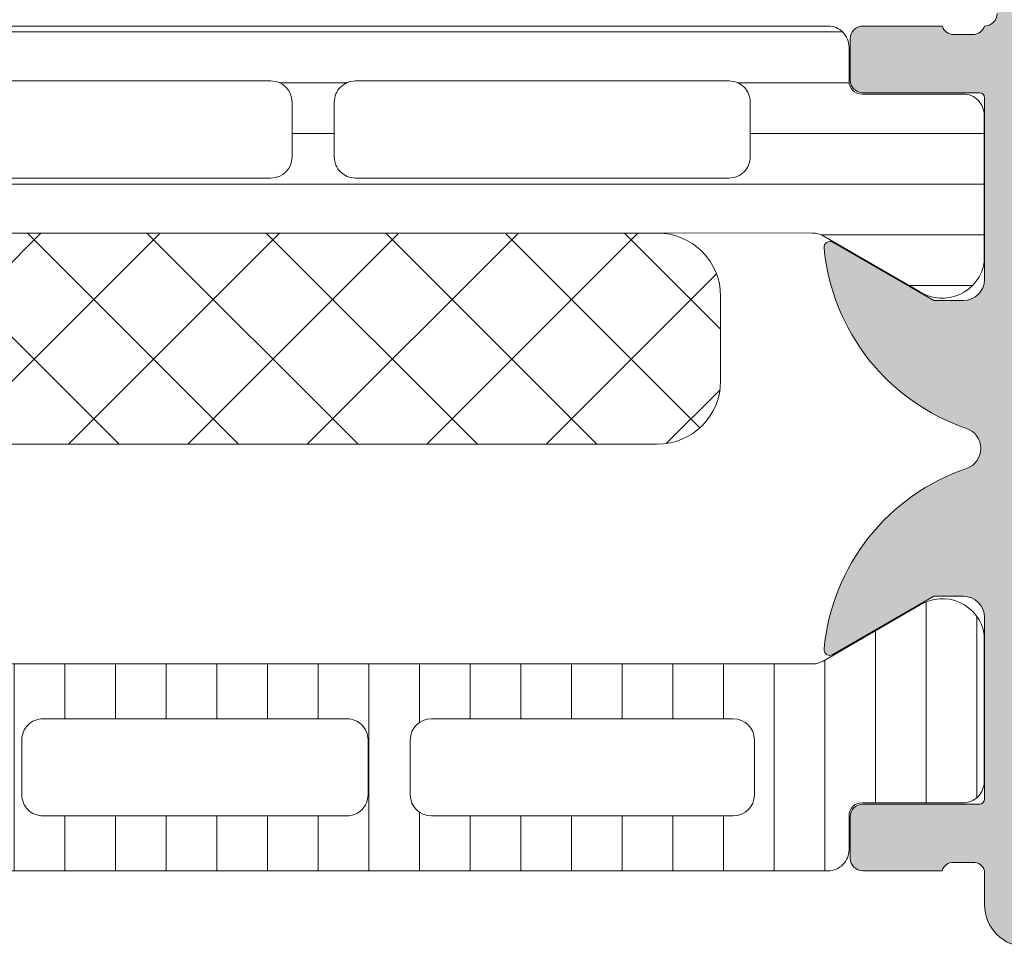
# Model space of a CAD drawing. Header units: millimetres. Extents: x 144573 to 336993, y 74252 to 247042.
# Tile 546 of 656: x 198265 to 198289, y 194869 to 194891. Entities that reach past the tile are written whole.
import ezdxf

# ---------------------------------------------------------------- set-up
doc = ezdxf.new("R2010")
doc.units = ezdxf.units.MM
doc.layers.add('FASÁDA DETAILNÍ', color=255, linetype='Continuous', lineweight=0)
doc.layers.add('NOVA', color=255, linetype='Continuous', lineweight=0)

# ---------------------------------------------------------------- blocks, each defined once
blk = doc.blocks.new('A$C69D17D4D')
at = {"layer": 'FASÁDA DETAILNÍ'}
h = blk.add_hatch(color=256, dxfattribs=at)
edge = h.paths.add_edge_path()
edge.add_arc((-24856.93811075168, 21501.20006205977), 0.120000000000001, 270.0000000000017, 360.00000000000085, ccw=False)
edge.add_line((-24856.93811075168, 21501.08006205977), (-24859.69810875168, 21501.08006205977))
edge.add_arc((-24859.69810875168, 21500.78006205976), 0.3000000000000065, 450, 539.9999999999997)
edge.add_line((-24859.99810875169, 21500.78006205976), (-24859.99810875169, 21499.80008774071))
edge.add_arc((-24859.69810875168, 21499.8000877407), 0.3000000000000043, 179.9999999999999, 270)
edge.add_line((-24859.69810875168, 21499.50008774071), (-24857.81809775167, 21499.50008774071))
edge.add_arc((-24857.55055441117, 21499.42122064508), 0.2789255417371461, 88.83712992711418, 163.575405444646, ccw=False)
edge.add_line((-24857.54489375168, 21499.7000887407), (-24857.09129975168, 21499.7000887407))
edge.add_arc((-24857.08563134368, 21499.42125129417), 0.2788950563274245, 16.419876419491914, 91.16458937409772, ccw=False)
edge.add_line((-24856.81811075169, 21499.50008774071), (-24856.81811075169, 21498.69991302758))
edge.add_arc((-24855.81811075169, 21498.69991302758), 0.9999999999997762, 179.9999999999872, 269.9999999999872)
edge.add_line((-24855.81811075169, 21497.69991302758), (-24852.31810339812, 21497.69991302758))
edge.add_arc((-24852.31812322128, 21498.69993285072), 1.000019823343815, 270.0011357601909, 359.9988642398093)
edge.add_line((-24851.31810339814, 21498.69991302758), (-24851.31810339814, 21499.19991302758))
edge.add_line((-24851.31810339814, 21499.19991302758), (-24853.81810339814, 21499.19991302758))
edge.add_arc((-24853.81805801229, 21500.19995841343), 1.000045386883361, 180.0026002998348, 269.99739970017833, ccw=False)
edge.add_line((-24854.81810339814, 21500.19991302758), (-24854.81810339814, 21501.49993133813))
edge.add_arc((-24853.81805089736, 21501.49987883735), 1.000052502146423, 90.00300791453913, 179.9969920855, ccw=False)
edge.add_line((-24853.81810339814, 21502.49993133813), (-24846.81810339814, 21502.49993133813))
edge.add_arc((-24846.31810339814, 21501.97480958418), 0.7250881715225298, 46.40381611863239, 133.5961838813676, ccw=False)
edge.add_line((-24845.81810339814, 21502.49993133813), (-24839.78401526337, 21502.49993133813))
edge.add_arc((-24839.78406776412, 21501.49987883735), 1.000052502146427, 360.0030079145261, 449.9969920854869, ccw=False)
edge.add_line((-24838.78401526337, 21501.49993133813), (-24838.78401526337, 21500.19991302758))
edge.add_arc((-24839.78406064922, 21500.19995841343), 1.000045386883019, 270.00260029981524, 359.9973997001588, ccw=False)
edge.add_line((-24839.78401526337, 21499.19991302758), (-24841.31810339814, 21499.19991302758))
edge.add_line((-24841.31810339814, 21499.19991302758), (-24841.31810339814, 21498.59990692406))
edge.add_line((-24841.31810339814, 21498.59990692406), (-24840.21809729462, 21497.49993133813))
edge.add_line((-24840.21809729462, 21497.49993133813), (-24836.81810339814, 21497.49993133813))
edge.add_line((-24836.81810339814, 21497.49993133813), (-24836.81810339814, 21524.499832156))
edge.add_line((-24836.81810339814, 21524.499832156), (-24840.21809729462, 21524.499832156))
edge.add_line((-24840.21809729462, 21524.499832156), (-24841.31810339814, 21523.39985657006))
edge.add_line((-24841.31810339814, 21523.39985657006), (-24841.31810339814, 21522.79985046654))
edge.add_line((-24841.31810339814, 21522.79985046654), (-24839.78401526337, 21522.79985046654))
edge.add_arc((-24839.78406064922, 21521.79980508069), 1.000045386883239, 360.0026002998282, 449.99739970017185, ccw=False)
edge.add_line((-24838.78401526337, 21521.79985046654), (-24838.78401526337, 21520.499832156))
edge.add_arc((-24839.78406776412, 21520.49988465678), 1.000052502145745, 270.00300791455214, 359.99699208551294, ccw=False)
edge.add_line((-24839.78401526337, 21519.499832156), (-24845.81810339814, 21519.499832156))
edge.add_arc((-24846.31810339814, 21520.02495390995), 0.7250881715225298, 226.4038161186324, 313.59618388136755, ccw=False)
edge.add_line((-24846.81810339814, 21519.499832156), (-24853.81810339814, 21519.499832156))
edge.add_arc((-24853.81805089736, 21520.49988465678), 1.000052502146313, 180.0030079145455, 269.99699208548, ccw=False)
edge.add_line((-24854.81810339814, 21520.499832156), (-24854.81810339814, 21521.79985046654))
edge.add_arc((-24853.81805801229, 21521.79980508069), 1.000045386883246, 90.0026002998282, 179.9973997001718, ccw=False)
edge.add_line((-24853.81810339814, 21522.79985046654), (-24851.31810339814, 21522.79985046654))
edge.add_line((-24851.31810339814, 21522.79985046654), (-24851.31810339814, 21523.29985046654))
edge.add_arc((-24852.31812322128, 21523.2998306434), 1.000019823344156, 360.0011357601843, 449.9988642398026)
edge.add_line((-24852.31810339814, 21524.29985046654), (-24856.81810339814, 21524.29985046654))
edge.add_arc((-24856.81811371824, 21523.79986078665), 0.4999896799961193, 449.9988173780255, 540.0011826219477)
edge.add_line((-24857.31810339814, 21523.79985046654), (-24857.31810339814, 21522.79985046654))
edge.add_line((-24857.31810339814, 21522.79985046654), (-24856.51810034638, 21522.79985046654))
edge.add_line((-24856.51810034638, 21522.79985046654), (-24856.51810034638, 21519.79983520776))
edge.add_arc((-24856.81810806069, 21519.79983251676), 0.3000077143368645, 269.9994860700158, 360.00051393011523, ccw=False)
edge.add_arc((-24857.08563134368, 21519.57866124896), 0.2788950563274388, 268.83541062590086, 343.5801235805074, ccw=False)
edge.add_line((-24857.09129975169, 21519.29982380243), (-24857.54489375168, 21519.29982380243))
edge.add_arc((-24857.55055441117, 21519.57869189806), 0.2789255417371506, 196.4245945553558, 271.1628700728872, ccw=False)
edge.add_line((-24857.81809775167, 21519.49982480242), (-24859.69810875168, 21519.49982480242))
edge.add_arc((-24859.69810875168, 21519.19982480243), 0.3000000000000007, 449.9999999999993, 539.9999999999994)
edge.add_line((-24859.99810875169, 21519.19982480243), (-24859.99810875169, 21518.21985048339))
edge.add_arc((-24859.69810875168, 21518.21985048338), 0.3000000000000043, 180, 270)
edge.add_line((-24859.69810875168, 21517.91985048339), (-24856.93811075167, 21517.91985048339))
edge.add_arc((-24856.93811075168, 21517.7998504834), 0.1200000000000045, 360, 449.9999999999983, ccw=False)
edge.add_line((-24856.81811075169, 21517.7998504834), (-24856.81811075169, 21513.49982480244))
edge.add_arc((-24857.31811075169, 21513.49982480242), 0.4999999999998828, 270.0000000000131, 360.0000000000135, ccw=False)
edge.add_line((-24857.31811075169, 21512.99982480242), (-24858.01811075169, 21512.99982480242))
edge.add_line((-24858.0181107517, 21512.99982480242), (-24860.41093107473, 21514.38132026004))
edge.add_arc((-24860.47999096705, 21514.26170501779), 0.1381197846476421, 419.9999999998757, 547.7024374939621)
edge.add_arc((-24855.63863973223, 21514.70932340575), 4.999999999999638, 185.3492280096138, 251.2905992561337)
edge.add_arc((-24857.40286592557, 21509.49995627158), 0.5000000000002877, 288.7094007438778, 431.2905992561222, ccw=False)
edge.add_arc((-24855.63863973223, 21504.29058913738), 4.999999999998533, 108.7094007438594, 174.6507719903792)
edge.add_arc((-24860.47999096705, 21504.73820752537), 0.1381197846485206, 172.2975625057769, 299.9999999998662)
edge.add_line((-24860.41093107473, 21504.61859228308), (-24858.0181107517, 21506.0000877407))
edge.add_line((-24858.0181107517, 21506.00008774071), (-24857.3181107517, 21506.00008774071))
edge.add_arc((-24857.31811075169, 21505.50008774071), 0.5000000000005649, 359.9999999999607, 449.99999999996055, ccw=False)
edge.add_line((-24856.81811075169, 21505.50008774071), (-24856.81811075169, 21501.20006205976))
edge = h.paths.add_edge_path(flags=16)
edge.add_arc((-24838.91810950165, 21516.49983978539), 0.5, 360, 450, ccw=False)
edge.add_line((-24838.41810950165, 21516.49983978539), (-24838.41810950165, 21504.49993133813))
edge.add_arc((-24838.91810950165, 21504.49993133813), 0.5, 270, 360, ccw=False)
edge.add_line((-24838.91810950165, 21503.99993133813), (-24854.61809119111, 21503.99993133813))
edge.add_arc((-24854.61809119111, 21504.49993133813), 0.5, 180, 270, ccw=False)
edge.add_line((-24855.11809119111, 21504.49993133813), (-24855.11809119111, 21516.49983978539))
edge.add_arc((-24854.61809119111, 21516.49983978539), 0.5, 90, 180, ccw=False)
edge.add_line((-24854.61809119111, 21516.99983978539), (-24853.11809119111, 21516.99983978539))
edge.add_line((-24853.11809119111, 21516.99983978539), (-24853.11809119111, 21517.49983978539))
edge.add_arc((-24852.61809119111, 21517.49983978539), 0.5000000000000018, 90.0000000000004, 180, ccw=False)
edge.add_line((-24852.61809119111, 21517.99983978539), (-24840.91810950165, 21517.99983978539))
edge.add_arc((-24840.91810950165, 21517.49983978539), 0.5, 360, 449.9999999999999, ccw=False)
edge.add_line((-24840.41810950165, 21517.49983978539), (-24840.41810950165, 21516.99983978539))
edge.add_line((-24840.41810950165, 21516.99983978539), (-24838.91810950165, 21516.99983978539))
h = blk.add_hatch(dxfattribs=at)
h.set_pattern_fill('LINIE', color=256, scale=1.2, angle=-1.272221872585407e-14, style=0)
h.set_pattern_definition([(360, (-24899.94271645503, 21500.21696921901), (2.939128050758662e-16, 1.2), [])])
edge = h.paths.add_edge_path()
edge.add_arc((-24896.4080200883, 21518.19074167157), 0.2999999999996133, 269.9979247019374, 359.9979247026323)
edge.add_line((-24896.10802008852, 21518.19073080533), (-24896.1079914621, 21519.00106213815))
edge.add_arc((-24895.60799414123, 21519.00104670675), 0.4999973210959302, 89.99761771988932, 179.9982316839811, ccw=False)
edge.add_line((-24895.60797335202, 21519.50104402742), (-24894.76690110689, 21519.50236457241))
edge.add_arc((-24894.76690110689, 21519.70236457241), 0.2000000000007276, 270, 360)
edge.add_line((-24894.56690110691, 21519.70236457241), (-24894.56690110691, 21523.8023645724))
edge.add_arc((-24894.06690110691, 21523.80236457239), 0.5, 90, 180, ccw=False)
edge.add_line((-24894.06690110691, 21524.30236457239), (-24893.23615188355, 21524.30236457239))
edge.add_arc((-24893.23615188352, 21523.30236457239), 1, 15.000000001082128, 90, ccw=False)
edge.add_line((-24892.27022605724, 21523.56118361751), (-24892.06690110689, 21522.80236457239))
edge.add_line((-24892.06690110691, 21522.80236457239), (-24893.06690110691, 21522.80236457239))
edge.add_line((-24893.06690110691, 21522.80236457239), (-24893.06690110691, 21520.5023645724))
edge.add_arc((-24892.0627746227, 21520.50407381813), 1.00412793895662, 180.0975300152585, 269.7659122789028)
edge.add_line((-24892.06687707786, 21519.49995425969), (-24889.06699872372, 21519.49995425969))
edge.add_arc((-24889.07102707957, 21520.50407360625), 1.004127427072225, 270.2298596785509, 359.9024820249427)
edge.add_line((-24888.06690110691, 21520.5023645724), (-24888.06690110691, 21522.80236457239))
edge.add_line((-24888.06690110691, 21522.80236457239), (-24889.06690110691, 21522.80236457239))
edge.add_line((-24889.06690110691, 21522.80236457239), (-24888.86357615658, 21523.56118361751))
edge.add_arc((-24887.89765033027, 21523.30236457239), 0.9999999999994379, 90, 164.9999999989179, ccw=False)
edge.add_line((-24887.89765033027, 21524.30236457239), (-24887.06690110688, 21524.30236457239))
edge.add_arc((-24887.06690110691, 21523.80236457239), 0.499999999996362, -4.16889633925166e-10, 89.99999999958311, ccw=False)
edge.add_line((-24886.56690110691, 21523.80236457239), (-24886.56690110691, 21519.7023645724))
edge.add_arc((-24886.36272801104, 21519.7040931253), 0.2041804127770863, 180.4850610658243, 268.8441310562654)
edge.add_line((-24886.36684680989, 21519.49995425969), (-24860.52548000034, 21519.49993133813))
edge.add_arc((-24860.52549543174, 21518.99993401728), 0.4999973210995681, -0.0023822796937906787, 89.99823168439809, ccw=False)
edge.add_line((-24860.02549811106, 21518.99991322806), (-24860.02552673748, 21518.18958189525))
edge.add_arc((-24859.72552673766, 21518.18957102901), 0.2999999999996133, 179.9979247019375, 269.9979247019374)
edge.add_line((-24859.7255376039, 21517.8895710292), (-24857.32553921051, 21517.88981604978))
edge.add_arc((-24857.32555468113, 21517.3898200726), 0.4999959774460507, -0.002377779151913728, 89.99822718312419, ccw=False)
edge.add_line((-24856.82555870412, 21517.38979932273), (-24856.82568535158, 21513.91325782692))
edge.add_arc((-24857.81549827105, 21514.05560432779), 0.9999960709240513, 237.2709086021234, 351.8163166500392, ccw=False)
edge.add_line((-24858.35616366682, 21513.21437126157), (-24860.63977275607, 21514.53292369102))
edge.add_arc((-24860.88978841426, 21514.09992002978), 0.5000000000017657, 59.99792810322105, 89.99786479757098)
edge.add_line((-24860.88976978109, 21514.59992002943), (-24895.24403853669, 21514.60100634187))
edge.add_arc((-24895.2440561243, 21514.10100634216), 0.500000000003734, 89.99798460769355, 119.9979213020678)
edge.add_line((-24895.4940404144, 21514.53402811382), (-24897.77774501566, 21513.21564111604))
edge.add_arc((-24898.31834946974, 21514.05691334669), 0.9999960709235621, 188.1795327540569, 302.72494080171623, ccw=False)
edge.add_line((-24899.30817269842, 21513.91463854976), (-24899.30804605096, 21517.39118004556))
edge.add_arc((-24898.80805007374, 21517.39116457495), 0.4999959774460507, 89.99762222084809, 179.9982271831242, ccw=False)
edge.add_line((-24898.80802932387, 21517.89116055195), (-24896.40803095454, 21517.89074167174))
edge = h.paths.add_edge_path(flags=16)
edge.add_line((-24872.21690735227, 21517.70046606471), (-24872.21690735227, 21516.40047195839))
edge.add_arc((-24871.71691099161, 21516.40046831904), 0.499996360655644, 179.9995829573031, 270.0004170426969)
edge.add_line((-24871.71690735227, 21515.90047195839), (-24862.86691345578, 21515.90047195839))
edge.add_arc((-24862.86690981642, 21516.40046831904), 0.499996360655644, 269.9995829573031, 360.0004170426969)
edge.add_line((-24862.36691345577, 21516.40047195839), (-24862.36691345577, 21517.70046606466))
edge.add_arc((-24862.86691345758, 21517.70048263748), 0.5000000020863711, 359.9981008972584, 449.9999997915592)
edge.add_line((-24862.86691345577, 21518.20048263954), (-24871.71690735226, 21518.20048263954))
edge.add_arc((-24871.71690735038, 21517.70048263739), 0.5000000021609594, 90.00000021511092, 180.0018990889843)
edge = h.paths.add_edge_path(flags=16)
edge.add_arc((-24882.41691345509, 21517.70048263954), 0.5, 89.99999999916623, 180)
edge.add_line((-24882.91691345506, 21517.70048263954), (-24882.91691345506, 21516.40047195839))
edge.add_arc((-24882.41691345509, 21516.40047195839), 0.499999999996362, 180, 270.0000000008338)
edge.add_line((-24882.41691345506, 21515.90047195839), (-24873.71690735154, 21515.90047195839))
edge.add_arc((-24873.71690735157, 21516.40047195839), 0.499999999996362, 270.0000000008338, 359.9999999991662)
edge.add_line((-24873.21690735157, 21516.40047195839), (-24873.21690735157, 21517.70048263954))
edge.add_arc((-24873.71690735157, 21517.70048263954), 0.5, 359.9999999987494, 449.9999999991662)
edge.add_line((-24873.71690735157, 21518.20048263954), (-24882.41691345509, 21518.20048263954))
edge = h.paths.add_edge_path(flags=16)
edge.add_arc((-24884.41690981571, 21516.40046831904), 0.499996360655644, 269.9995829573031, 360.0004170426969)
edge.add_line((-24883.91691345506, 21516.40047195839), (-24883.91691345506, 21517.70046606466))
edge.add_arc((-24884.41691345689, 21517.70048263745), 0.500000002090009, 359.9981008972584, 449.9999997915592)
edge.add_line((-24884.41691345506, 21518.20048263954), (-24893.26692261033, 21518.20048263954))
edge.add_arc((-24893.26692261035, 21517.70049789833), 0.4999847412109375, 89.9999999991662, 180)
edge.add_line((-24893.76690735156, 21517.70049789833), (-24893.76690735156, 21516.40048721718))
edge.add_arc((-24893.26689209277, 21516.40048721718), 0.5000152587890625, 180, 270.0000000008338)
edge.add_line((-24893.26689209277, 21515.90047195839), (-24884.41691345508, 21515.90047195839))
h = blk.add_hatch(dxfattribs=at)
h.set_pattern_fill('NETZ', color=256, scale=2, angle=45, style=0)
h.set_pattern_definition([(45, (0, 0), (-1.414213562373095, 1.414213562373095), []), (135, (0, 0), (-1.414213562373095, -1.414213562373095), [])])
h.paths.add_polyline_path([(-24891.56702679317, 21509.59919654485, -0.4142135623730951), (-24893.06702679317, 21511.09919654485), (-24893.06702679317, 21513.09919654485, -0.4142135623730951), (-24891.56702679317, 21514.59919654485), (-24864.56702679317, 21514.59919654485, -0.4142135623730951), (-24863.06702679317, 21513.09919654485), (-24863.06702679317, 21511.09919654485, -0.4142135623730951), (-24864.56702679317, 21509.59919654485)])
h = blk.add_hatch(dxfattribs=at)
h.set_pattern_fill('_USER', color=256, scale=1.2, angle=90, style=0, pattern_type=0)
h.set_pattern_definition([(90, (0, 0), (-1.2, 7.347638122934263e-17), [])])
edge = h.paths.add_edge_path()
edge.add_line((-24890.49399355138, 21504.46694312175), (-24892.77765039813, 21505.78541283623))
edge.add_arc((-24893.31828532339, 21504.94416018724), 0.9999960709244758, 417.2729839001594, 531.8183919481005)
edge.add_line((-24894.30810339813, 21505.08647083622), (-24894.30810339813, 21501.60992933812))
edge.add_arc((-24893.80810742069, 21501.6099266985), 0.4999959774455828, 179.9996975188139, 270.0003024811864)
edge.add_line((-24893.80810478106, 21501.10993072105), (-24891.40810639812, 21501.11026267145))
edge.add_arc((-24891.40810639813, 21500.81026267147), 0.3000000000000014, 360, 449.9999999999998, ccw=False)
edge.add_line((-24891.10810639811, 21500.81026267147), (-24891.10810639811, 21499.99993133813))
edge.add_arc((-24890.60810907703, 21499.99992865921), 0.4999973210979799, 179.999693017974, 270.0003069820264)
edge.add_line((-24890.60810639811, 21499.49993133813), (-24860.52563209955, 21499.49993133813))
edge.add_arc((-24860.52562942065, 21499.99992865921), 0.4999973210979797, 269.9996930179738, 360.0003069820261)
edge.add_line((-24860.02563209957, 21499.99993133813), (-24860.02563209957, 21500.81026267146))
edge.add_arc((-24859.72563209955, 21500.81026267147), 0.3000000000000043, 90, 180, ccw=False)
edge.add_line((-24859.72563209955, 21501.11026267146), (-24857.32563371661, 21501.10993072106))
edge.add_arc((-24857.32563107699, 21501.6099266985), 0.4999959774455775, 269.9996975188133, 360.0003024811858)
edge.add_line((-24856.82563509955, 21501.60992933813), (-24856.82563509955, 21505.08647083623))
edge.add_arc((-24857.81545317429, 21504.94416018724), 0.9999960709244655, 368.1816080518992, 482.7270160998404)
edge.add_line((-24858.35608809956, 21505.78541283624), (-24860.63974494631, 21504.46694312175))
edge.add_arc((-24860.8897449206, 21504.89995583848), 0.5000000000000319, 270.00005990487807, 299.9999965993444, ccw=False)
edge.add_line((-24860.88974439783, 21504.39995583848), (-24890.24399409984, 21504.39995583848))
edge.add_arc((-24890.24399357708, 21504.89995583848), 0.5000000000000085, 240.0000034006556, 269.9999400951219, ccw=False)
edge = h.paths.add_edge_path(flags=16)
edge.add_line((-24869.91727637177, 21503.09994507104), (-24862.7672519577, 21503.09992981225))
edge.add_arc((-24862.76729551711, 21502.59988625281), 0.5000435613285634, 360.0049911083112, 449.9950088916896, ccw=False)
edge.add_line((-24862.2672519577, 21502.59992981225), (-24862.2672519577, 21501.29992103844))
edge.add_arc((-24862.76726428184, 21501.29994862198), 0.5000123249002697, 270.00141220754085, 359.9968392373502, ccw=False)
edge.add_line((-24862.7672519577, 21500.79993629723), (-24869.91727637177, 21500.79993629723))
edge.add_arc((-24869.91723281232, 21501.29997985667), 0.5000435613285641, 180.0049911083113, 269.9950088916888, ccw=False)
edge.add_line((-24870.41727637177, 21501.29993629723), (-24870.41727637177, 21502.59994507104))
edge.add_arc((-24869.91723281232, 21502.5999015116), 0.5000435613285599, 90.00499110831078, 179.9950088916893, ccw=False)
edge = h.paths.add_edge_path(flags=16)
edge.add_line((-24888.26727589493, 21503.09994507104), (-24881.11725005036, 21503.09994507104))
edge.add_arc((-24881.11729360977, 21502.5999015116), 0.5000435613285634, 360.0049911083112, 449.9950088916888, ccw=False)
edge.add_line((-24880.61725005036, 21502.59994507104), (-24880.61725005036, 21501.29993629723))
edge.add_arc((-24881.11729360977, 21501.29997985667), 0.5000435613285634, 270.0049911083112, 359.9950088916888, ccw=False)
edge.add_line((-24881.11725005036, 21500.79993629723), (-24888.26727589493, 21500.79993629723))
edge.add_arc((-24888.26723233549, 21501.29997985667), 0.5000435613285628, 180.0049911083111, 269.99500889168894, ccw=False)
edge.add_line((-24888.76727589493, 21501.29993629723), (-24888.76727589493, 21502.59994507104))
edge.add_arc((-24888.26723233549, 21502.5999015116), 0.5000435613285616, 90.004991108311, 179.995008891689, ccw=False)
edge = h.paths.add_edge_path(flags=16)
edge.add_line((-24879.11725005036, 21503.09994507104), (-24871.91727637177, 21503.09994507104))
edge.add_arc((-24871.91722559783, 21502.59999584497), 0.4999492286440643, -0.005818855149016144, 90.00581885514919, ccw=False)
edge.add_line((-24871.41727637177, 21502.59994507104), (-24871.41727637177, 21501.29993629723))
edge.add_arc((-24871.91722559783, 21501.2998855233), 0.4999492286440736, 269.9941811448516, 360.00581885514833, ccw=False)
edge.add_line((-24871.91727637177, 21500.79993629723), (-24879.11725005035, 21500.79993629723))
edge.add_arc((-24879.11730082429, 21501.2998855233), 0.4999492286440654, 179.9941811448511, 270.005818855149, ccw=False)
edge.add_line((-24879.61725005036, 21501.29993629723), (-24879.61725005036, 21502.59994507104))
edge.add_arc((-24879.11730082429, 21502.59999584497), 0.4999492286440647, 89.99418114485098, 180.005818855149, ccw=False)
for p, q in [((-24857.81809775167, 21519.49982480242), (-24859.69810875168, 21519.49982480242)), ((-24857.09129975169, 21519.29982380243), (-24857.54489375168, 21519.29982380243)), ((-24859.99810875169, 21519.19982480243), (-24859.99810875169, 21518.21985048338)), ((-24859.69810875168, 21517.91985048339), (-24856.93811075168, 21517.91985048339)), ((-24856.81811075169, 21517.7998504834), (-24856.81811075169, 21513.49982480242)), ((-24858.0181107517, 21512.99982480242), (-24860.41093107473, 21514.38132026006)), ((-24857.31811075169, 21512.99982480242), (-24858.0181107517, 21512.99982480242)), ((-24858.35608809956, 21505.78541283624), (-24860.63974494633, 21504.46694312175)), ((-24860.41093107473, 21504.61859228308), (-24858.0181107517, 21506.00008774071)), ((-24858.0181107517, 21506.00008774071), (-24857.31811075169, 21506.00008774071)), ((-24856.81811075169, 21505.50008774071), (-24856.81811075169, 21501.20006205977)), ((-24856.82563509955, 21501.60992933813), (-24856.82563509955, 21505.08647083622)), ((-24860.88974439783, 21504.39995583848), (-24890.24399409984, 21504.39995583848)), ((-24879.11725005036, 21503.09994507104), (-24871.91727637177, 21503.09994507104)), ((-24869.91727637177, 21503.09994507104), (-24862.7672519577, 21503.09992981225)), ((-24879.61725005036, 21501.29993629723), (-24879.61725005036, 21502.59994507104)), ((-24871.41727637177, 21502.59994507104), (-24871.41727637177, 21501.29993629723)), ((-24870.41727637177, 21501.29993629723), (-24870.41727637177, 21502.59994507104)), ((-24862.2672519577, 21502.59992981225), (-24862.2672519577, 21501.29992103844)), ((-24859.72563209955, 21501.11026267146), (-24857.32563371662, 21501.10993072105)), ((-24856.93811075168, 21501.08006205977), (-24859.69810875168, 21501.08006205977)), ((-24871.91727637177, 21500.79993629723), (-24879.11725005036, 21500.79993629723)), ((-24862.7672519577, 21500.79993629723), (-24869.91727637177, 21500.79993629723)), ((-24860.02563209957, 21499.99993133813), (-24860.02563209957, 21500.81026267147)), ((-24859.99810875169, 21500.78006205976), (-24859.99810875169, 21499.8000877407)), ((-24890.60810639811, 21499.49993133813), (-24860.52563209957, 21499.49993133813)), ((-24859.69810875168, 21499.50008774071), (-24857.81809775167, 21499.50008774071)), ((-24857.54489375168, 21499.7000887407), (-24857.09129975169, 21499.7000887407)), ((-24856.81811075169, 21499.50008774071), (-24856.81811075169, 21498.69991302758))]:
    blk.add_line(p, q, dxfattribs=at)
blk.add_lwpolyline([(-24886.36684680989, 21519.49995425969), (-24860.52548000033, 21519.49993133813, -0.4142167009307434), (-24860.02549811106, 21518.99991322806), (-24860.02552673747, 21518.18958189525, 0.414213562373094), (-24859.7255376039, 21517.8895710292), (-24857.32553921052, 21517.88981604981, -0.414216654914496), (-24856.82555870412, 21517.38979932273), (-24856.82568535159, 21513.91325782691, -0.5460410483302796), (-24858.35616366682, 21513.21437126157), (-24860.63977275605, 21514.53292369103, 0.1316522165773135), (-24860.88976978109, 21514.59992002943), (-24895.24403853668, 21514.60100634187, 0.1316522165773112)], format="xyb", dxfattribs=at)
for points in [[(-24882.41691345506, 21518.20048263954, 0.4142135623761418), (-24882.91691345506, 21517.70048263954), (-24882.91691345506, 21516.40047195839, 0.4142135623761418), (-24882.41691345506, 21515.90047195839), (-24873.71690735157, 21515.90047195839, 0.4142135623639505), (-24873.21690735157, 21516.40047195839), (-24873.21690735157, 21517.70048263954, 0.414213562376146), (-24873.71690735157, 21518.20048263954)], [(-24872.21690735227, 21517.70046606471), (-24872.21690735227, 21516.40047195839, 0.414217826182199), (-24871.71690735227, 21515.90047195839), (-24862.86691345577, 21515.90047195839, 0.4142178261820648), (-24862.36691345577, 21516.40047195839), (-24862.36691345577, 21517.70046606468, 0.4142232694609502), (-24862.86691345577, 21518.20048263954), (-24871.71690735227, 21518.20048263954, 0.4142232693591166)], [(-24864.56702679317, 21514.59919654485), (-24891.56702679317, 21514.59919654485, 0.414213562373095), (-24893.06702679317, 21513.09919654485), (-24893.06702679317, 21511.09919654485, 0.414213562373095), (-24891.56702679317, 21509.59919654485), (-24864.56702679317, 21509.59919654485, 0.414213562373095), (-24863.06702679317, 21511.09919654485), (-24863.06702679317, 21513.09919654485, 0.414213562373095)]]:
    blk.add_lwpolyline(points, format="xyb", close=True, dxfattribs=at)
for centre, radius, start, end in [((-24856.81810806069, 21519.79983251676), 0.3000077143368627, 269.9994860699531, 0.0005139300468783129), ((-24859.69810875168, 21519.19982480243), 0.3000000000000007, 90, 180), ((-24857.55055441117, 21519.57869189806), 0.278925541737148, 196.4245945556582, 271.1628700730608), ((-24857.08563134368, 21519.57866124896), 0.2788950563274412, 268.8354106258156, 343.5801235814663), ((-24859.69810875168, 21518.21985048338), 0.3000000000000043, 180, 270), ((-24856.93811075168, 21517.7998504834), 0.1200000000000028, 0, 90), ((-24860.47999096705, 21514.26170501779), 0.1381197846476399, 59.99999999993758, 187.7024374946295), ((-24855.63863973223, 21514.70932340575), 4.999999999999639, 185.3492280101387, 251.2905992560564), ((-24857.31811075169, 21513.49982480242), 0.4999999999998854, 270, 0), ((-24857.40286592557, 21509.49995627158), 0.5000000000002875, 288.7094007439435, 71.29059925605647), ((-24855.63863973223, 21504.29058913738), 4.999999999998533, 108.7094007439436, 174.6507719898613), ((-24857.81545317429, 21504.94416018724), 0.99999607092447, 8.181608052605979, 122.7270160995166), ((-24857.31811075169, 21505.50008774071), 0.500000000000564, 0, 90), ((-24860.47999096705, 21504.73820752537), 0.1381197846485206, 172.2975625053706, 300.0000000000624), ((-24860.8897449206, 21504.89995583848), 0.5000000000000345, 270.0000599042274, 299.9999965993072), ((-24879.11730082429, 21502.59999584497), 0.4999492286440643, 89.99418114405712, 180.0058188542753), ((-24871.91722559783, 21502.59999584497), 0.4999492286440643, 359.9941811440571, 90.00581885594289), ((-24869.91723281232, 21502.5999015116), 0.5000435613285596, 90.0049911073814, 179.9950088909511), ((-24862.76729551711, 21502.59988625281), 0.5000435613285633, 0.004991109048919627, 89.99500889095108), ((-24857.32563107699, 21501.6099266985), 0.4999959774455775, 269.9996975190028, 0.0003024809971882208), ((-24879.11730082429, 21501.2998855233), 0.4999492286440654, 179.9941811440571, 270.0058188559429), ((-24871.91722559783, 21501.2998855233), 0.4999492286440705, 269.9941811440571, 0.005818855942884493), ((-24869.91723281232, 21501.29997985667), 0.500043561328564, 180.0049911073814, 269.9950088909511), ((-24862.76726428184, 21501.29994862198), 0.500012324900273, 270.0014122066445, 359.996839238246), ((-24859.72563209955, 21500.81026267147), 0.3000000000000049, 90, 180), ((-24856.93811075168, 21501.20006205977), 0.1199999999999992, 270, 0), ((-24859.69810875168, 21500.78006205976), 0.3000000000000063, 90, 180), ((-24860.52562942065, 21499.99992865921), 0.4999973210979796, 269.9996930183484, 0.0003069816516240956), ((-24859.69810875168, 21499.8000877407), 0.3000000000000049, 180, 270), ((-24857.55055441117, 21499.42122064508), 0.2789255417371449, 88.83712992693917, 163.5754054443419), ((-24857.08563134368, 21499.42125129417), 0.2788950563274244, 16.4198764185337, 91.1645893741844), ((-24855.81811075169, 21498.69991302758), 0.9999999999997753, 180, 270)]:
    blk.add_arc(centre, radius, start, end, dxfattribs=at)

msp = doc.modelspace()

# ---------------------------------------------------------------- block references
at = {"layer": 'NOVA', "ltscale": 300}
msp.add_blockref('A$C69D17D4D', (223144.9987451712, 173371.2585875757), dxfattribs=at)

doc.saveas('drawing.dxf')
